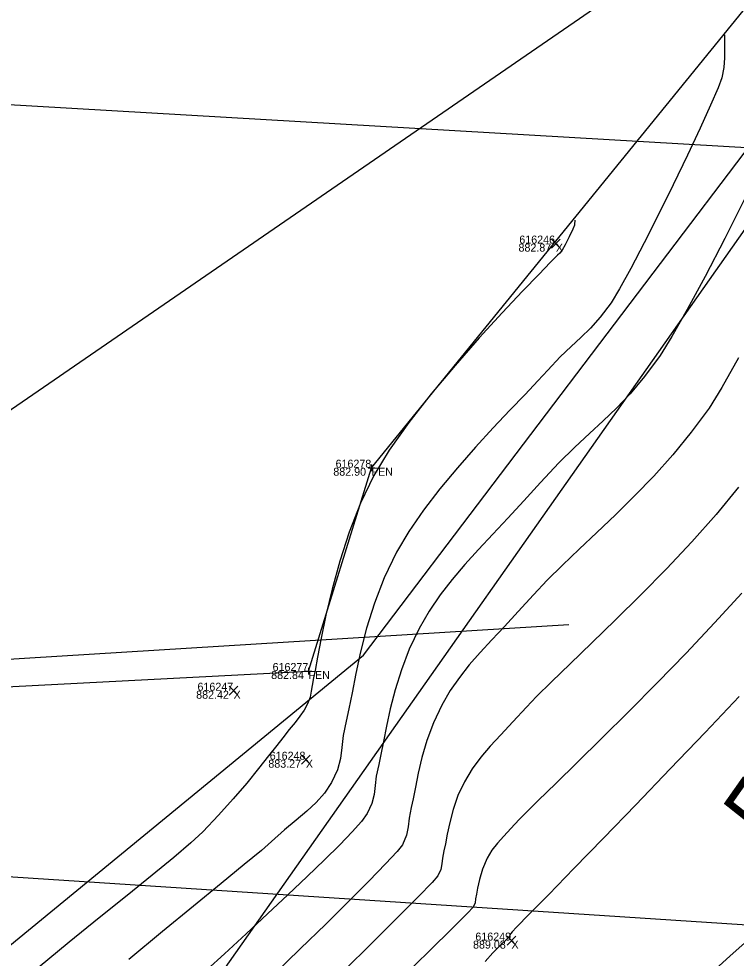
# Model space of a CAD drawing. Extents: x 1957117 to 1971063, y 701601 to 715861.
# Drawn here: x 1963771.22 to 1963802.58, y 707220.52 to 707261.59 of the extents above; entities that cross this region are included whole.
import ezdxf

# ---------------------------------------------------------------- set-up
doc = ezdxf.new("R2010")
doc.units = 0
for name, color, linetype in [('AP_X_Lights', 7, 'Continuous'), ('DT_X_Break_Line', 7, 'Continuous'), ('DT_X_Contour_Major', 7, 'Continuous'), ('DT_X_Contour_Minor', 7, 'Continuous'), ('DT_X_TIN_Hull', 7, 'Continuous'), ('DV_X_Section_VMS_Line', 7, 'Continuous'), ('GE_X_CL_20', 7, 'Continuous'), ('PM_P_Cells', 7, 'Continuous'), ('PV_P_Drive', 7, 'Continuous'), ('PV_P_Shoulder', 7, 'Continuous'), ('RD_P_Cells', 7, 'Continuous'), ('RS_Raster1', 7, 'Continuous'), ('RW_X_Esmt_LA', 7, 'Continuous'), ('RW_X_Esmt_RR', 7, 'Continuous'), ('SC_Scratch1', 7, 'Continuous'), ('SC_Shading5', 7, 'Continuous')]:
    doc.layers.add(name, color=color, linetype=linetype)

msp = doc.modelspace()

# ---------------------------------------------------------------- linework, layer by layer
at = {"layer": 'AP_X_Lights'}
for p, q in [((1963794.505, 707251.564), (1963794.893, 707251.954)), ((1963794.505, 707251.954), (1963794.893, 707251.564)), ((1963780.411, 707232.015), (1963780.799, 707232.405)), ((1963780.411, 707232.405), (1963780.799, 707232.015)), ((1963783.573, 707228.999), (1963783.961, 707229.389)), ((1963783.573, 707229.389), (1963783.961, 707228.999)), ((1963792.564, 707221.091), (1963792.952, 707221.481)), ((1963792.564, 707221.481), (1963792.952, 707221.091))]:
    msp.add_line(p, q, dxfattribs=at)
at = {"layer": 'DT_X_Break_Line'}
msp.add_lwpolyline([(1963549.31, 706900.902), (1963567.723, 706925.142), (1963581.753, 706948.682), (1963589.114, 706971.765), (1963604.241, 706992.933), (1963630.24, 707037.886), (1963653.883, 707082.082), (1963697.483, 707112.719), (1963727.123, 707153.396), (1963737.102, 707174.095), (1963750.986, 707197.42), (1963762.997, 707214.654), (1963786.295, 707233.762), (1963816.245, 707273.278), (1963881.4, 707289.893)], dxfattribs=at)
at = {"layer": 'DT_X_Contour_Major'}
msp.add_lwpolyline([(1963802.994, 707253.789), (1963802.082, 707251.983), (1963801.221, 707250.321), (1963800.442, 707248.871), (1963799.776, 707247.697), (1963799.254, 707246.868), (1963798.574, 707245.944), (1963797.949, 707245.196), (1963797.356, 707244.57), (1963796.769, 707244.01), (1963796.168, 707243.46), (1963795.527, 707242.865), (1963794.823, 707242.168), (1963794.034, 707241.315), (1963793.303, 707240.506), (1963792.606, 707239.76), (1963791.943, 707239.06), (1963791.314, 707238.389), (1963790.721, 707237.732), (1963790.165, 707237.074), (1963789.645, 707236.397), (1963789.164, 707235.686), (1963788.721, 707234.925), (1963788.29, 707234.027), (1963787.944, 707233.129), (1963787.67, 707232.254), (1963787.456, 707231.423), (1963787.29, 707230.659), (1963787.159, 707229.984), (1963787.052, 707229.42), (1963786.955, 707228.99), (1963786.849, 707228.481), (1963786.799, 707228.06), (1963786.751, 707227.678), (1963786.651, 707227.287), (1963786.444, 707226.839), (1963786.202, 707226.499), (1963785.798, 707226.039), (1963785.252, 707225.472), (1963784.587, 707224.815), (1963783.824, 707224.082), (1963782.983, 707223.29), (1963782.085, 707222.452), (1963781.153, 707221.585), (1963780.207, 707220.704), (1963779.436, 707220.012)], dxfattribs=at)
msp.add_lwpolyline([(1963802.994, 707253.789), (1963802.082, 707251.983), (1963801.221, 707250.321), (1963800.442, 707248.871), (1963799.776, 707247.697), (1963799.254, 707246.868), (1963798.574, 707245.944), (1963797.949, 707245.196), (1963797.356, 707244.57), (1963796.769, 707244.01), (1963796.168, 707243.46), (1963795.527, 707242.865), (1963794.823, 707242.168), (1963794.034, 707241.315), (1963793.303, 707240.506), (1963792.606, 707239.76), (1963791.943, 707239.06), (1963791.314, 707238.389), (1963790.721, 707237.732), (1963790.165, 707237.074), (1963789.645, 707236.397), (1963789.164, 707235.686), (1963788.721, 707234.925), (1963788.29, 707234.027), (1963787.944, 707233.129), (1963787.67, 707232.254), (1963787.456, 707231.423), (1963787.29, 707230.659), (1963787.159, 707229.984), (1963787.052, 707229.42), (1963786.955, 707228.99), (1963786.849, 707228.481), (1963786.799, 707228.06), (1963786.751, 707227.678), (1963786.651, 707227.287), (1963786.444, 707226.839), (1963786.202, 707226.499), (1963785.798, 707226.039), (1963785.252, 707225.472), (1963784.587, 707224.815), (1963783.824, 707224.082), (1963782.983, 707223.29), (1963782.085, 707222.452), (1963781.153, 707221.585), (1963780.207, 707220.704), (1963779.436, 707220.012)], dxfattribs=at)
at = {"layer": 'DT_X_Contour_Minor'}
for points in [[(1963802.071, 707260.882), (1963802.068, 707260.831), (1963802.067, 707260.721), (1963802.07, 707260.54), (1963802.078, 707260.268), (1963802.077, 707259.886), (1963802.043, 707259.462), (1963801.952, 707259.003), (1963801.792, 707258.574), (1963801.464, 707257.816), (1963801.004, 707256.805), (1963800.448, 707255.619), (1963799.831, 707254.335), (1963799.191, 707253.032), (1963798.562, 707251.786), (1963797.982, 707250.675), (1963797.487, 707249.777), (1963797.112, 707249.169), (1963796.639, 707248.538), (1963796.21, 707248.057), (1963795.796, 707247.655), (1963795.367, 707247.263), (1963794.893, 707246.81), (1963794.347, 707246.227), (1963793.916, 707245.758), (1963793.355, 707245.168), (1963792.693, 707244.476), (1963791.961, 707243.698), (1963791.187, 707242.854), (1963790.401, 707241.962), (1963789.633, 707241.039), (1963788.912, 707240.104), (1963788.268, 707239.175), (1963787.73, 707238.27), (1963787.194, 707237.152), (1963786.764, 707236.034), (1963786.423, 707234.944), (1963786.156, 707233.909), (1963785.949, 707232.957), (1963785.786, 707232.117), (1963785.652, 707231.415), (1963785.532, 707230.88), (1963785.4, 707230.246), (1963785.338, 707229.722), (1963785.278, 707229.246), (1963785.153, 707228.759), (1963784.896, 707228.201), (1963784.584, 707227.732), (1963784.224, 707227.324), (1963783.813, 707226.943), (1963783.351, 707226.554), (1963782.836, 707226.123), (1963782.266, 707225.614), (1963781.821, 707225.228), (1963781.073, 707224.608), (1963780.069, 707223.786), (1963778.86, 707222.798), (1963777.495, 707221.677), (1963776.022, 707220.456)], [(1963802.071, 707260.882), (1963802.068, 707260.831), (1963802.067, 707260.721), (1963802.07, 707260.54), (1963802.078, 707260.268), (1963802.077, 707259.886), (1963802.043, 707259.462), (1963801.952, 707259.003), (1963801.792, 707258.574), (1963801.464, 707257.816), (1963801.004, 707256.805), (1963800.448, 707255.619), (1963799.831, 707254.335), (1963799.191, 707253.032), (1963798.562, 707251.786), (1963797.982, 707250.675), (1963797.487, 707249.777), (1963797.112, 707249.169), (1963796.639, 707248.538), (1963796.21, 707248.057), (1963795.796, 707247.655), (1963795.367, 707247.263), (1963794.893, 707246.81), (1963794.347, 707246.227), (1963793.916, 707245.758), (1963793.355, 707245.168), (1963792.693, 707244.476), (1963791.961, 707243.698), (1963791.187, 707242.854), (1963790.401, 707241.962), (1963789.633, 707241.039), (1963788.912, 707240.104), (1963788.268, 707239.175), (1963787.73, 707238.27), (1963787.194, 707237.152), (1963786.764, 707236.034), (1963786.423, 707234.944), (1963786.156, 707233.909), (1963785.949, 707232.957), (1963785.786, 707232.117), (1963785.652, 707231.415), (1963785.532, 707230.88), (1963785.4, 707230.246), (1963785.338, 707229.722), (1963785.278, 707229.246), (1963785.153, 707228.759), (1963784.896, 707228.201), (1963784.584, 707227.732), (1963784.224, 707227.324), (1963783.813, 707226.943), (1963783.351, 707226.554), (1963782.836, 707226.123), (1963782.266, 707225.614), (1963781.821, 707225.228), (1963781.073, 707224.608), (1963780.069, 707223.786), (1963778.86, 707222.798), (1963777.495, 707221.677), (1963776.022, 707220.456)], [(1963795.524, 707252.78), (1963795.523, 707252.768), (1963795.523, 707252.732), (1963795.521, 707252.659), (1963795.511, 707252.57), (1963795.436, 707252.397), (1963795.277, 707252.059), (1963795.099, 707251.702), (1963794.969, 707251.469), (1963794.868, 707251.345), (1963794.774, 707251.256), (1963794.66, 707251.14), (1963794.456, 707250.931), (1963793.965, 707250.428), (1963793.244, 707249.678), (1963792.354, 707248.73), (1963791.352, 707247.633), (1963790.298, 707246.436), (1963789.251, 707245.187), (1963788.27, 707243.935), (1963787.413, 707242.728), (1963786.74, 707241.615), (1963786.161, 707240.407), (1963785.668, 707239.146), (1963785.255, 707237.879), (1963784.916, 707236.652), (1963784.645, 707235.513), (1963784.434, 707234.508), (1963784.279, 707233.685), (1963784.173, 707233.09), (1963784.109, 707232.77), (1963784.04, 707232.445), (1963784.003, 707232.186), (1963783.952, 707231.934), (1963783.839, 707231.632), (1963783.693, 707231.363), (1963783.511, 707231.097), (1963783.295, 707230.818), (1963783.044, 707230.51), (1963782.759, 707230.156), (1963782.495, 707229.816), (1963782.138, 707229.359), (1963781.697, 707228.805), (1963781.181, 707228.175), (1963780.596, 707227.49), (1963779.952, 707226.77), (1963779.257, 707226.037), (1963778.742, 707225.557), (1963777.996, 707224.922), (1963777.054, 707224.151), (1963775.953, 707223.263), (1963774.729, 707222.279), (1963773.42, 707221.219), (1963772.061, 707220.102)], [(1963795.524, 707252.78), (1963795.523, 707252.768), (1963795.523, 707252.732), (1963795.521, 707252.659), (1963795.511, 707252.57), (1963795.436, 707252.397), (1963795.277, 707252.059), (1963795.099, 707251.702), (1963794.969, 707251.469), (1963794.868, 707251.345), (1963794.774, 707251.256), (1963794.66, 707251.14), (1963794.456, 707250.931), (1963793.965, 707250.428), (1963793.244, 707249.678), (1963792.354, 707248.73), (1963791.352, 707247.633), (1963790.298, 707246.436), (1963789.251, 707245.187), (1963788.27, 707243.935), (1963787.413, 707242.728), (1963786.74, 707241.615), (1963786.161, 707240.407), (1963785.668, 707239.146), (1963785.255, 707237.879), (1963784.916, 707236.652), (1963784.645, 707235.513), (1963784.434, 707234.508), (1963784.279, 707233.685), (1963784.173, 707233.09), (1963784.109, 707232.77), (1963784.04, 707232.445), (1963784.003, 707232.186), (1963783.952, 707231.934), (1963783.839, 707231.632), (1963783.693, 707231.363), (1963783.511, 707231.097), (1963783.295, 707230.818), (1963783.044, 707230.51), (1963782.759, 707230.156), (1963782.495, 707229.816), (1963782.138, 707229.359), (1963781.697, 707228.805), (1963781.181, 707228.175), (1963780.596, 707227.49), (1963779.952, 707226.77), (1963779.257, 707226.037), (1963778.742, 707225.557), (1963777.996, 707224.922), (1963777.054, 707224.151), (1963775.953, 707223.263), (1963774.729, 707222.279), (1963773.42, 707221.219), (1963772.061, 707220.102)], [(1963802.691, 707246.763), (1963801.96, 707245.467), (1963801.397, 707244.568), (1963800.621, 707243.514), (1963799.81, 707242.525), (1963798.978, 707241.598), (1963798.14, 707240.726), (1963797.307, 707239.906), (1963796.495, 707239.132), (1963795.717, 707238.4), (1963794.986, 707237.704), (1963794.316, 707237.039), (1963793.721, 707236.402), (1963793.058, 707235.67), (1963792.451, 707235.021), (1963791.895, 707234.432), (1963791.384, 707233.881), (1963790.915, 707233.343), (1963790.483, 707232.796), (1963790.083, 707232.216), (1963789.711, 707231.58), (1963789.345, 707230.805), (1963789.061, 707230.033), (1963788.844, 707229.29), (1963788.681, 707228.6), (1963788.559, 707227.988), (1963788.462, 707227.48), (1963788.379, 707227.101), (1963788.287, 707226.632), (1963788.245, 707226.253), (1963788.174, 707225.892), (1963787.993, 707225.477), (1963787.754, 707225.176), (1963787.256, 707224.639), (1963786.541, 707223.905), (1963785.653, 707223.015), (1963784.634, 707222.009), (1963783.526, 707220.928), (1963782.372, 707219.811)], [(1963802.691, 707246.763), (1963801.96, 707245.467), (1963801.397, 707244.568), (1963800.621, 707243.514), (1963799.81, 707242.525), (1963798.978, 707241.598), (1963798.14, 707240.726), (1963797.307, 707239.906), (1963796.495, 707239.132), (1963795.717, 707238.4), (1963794.986, 707237.704), (1963794.316, 707237.039), (1963793.721, 707236.402), (1963793.058, 707235.67), (1963792.451, 707235.021), (1963791.895, 707234.432), (1963791.384, 707233.881), (1963790.915, 707233.343), (1963790.483, 707232.796), (1963790.083, 707232.216), (1963789.711, 707231.58), (1963789.345, 707230.805), (1963789.061, 707230.033), (1963788.844, 707229.29), (1963788.681, 707228.6), (1963788.559, 707227.988), (1963788.462, 707227.48), (1963788.379, 707227.101), (1963788.287, 707226.632), (1963788.245, 707226.253), (1963788.174, 707225.892), (1963787.993, 707225.477), (1963787.754, 707225.176), (1963787.256, 707224.639), (1963786.541, 707223.905), (1963785.653, 707223.015), (1963784.634, 707222.009), (1963783.526, 707220.928), (1963782.372, 707219.811)], [(1963802.68, 707241.108), (1963801.703, 707239.92), (1963800.642, 707238.724), (1963799.533, 707237.542), (1963798.411, 707236.396), (1963797.313, 707235.307), (1963796.273, 707234.298), (1963795.327, 707233.39), (1963794.511, 707232.604), (1963793.859, 707231.964), (1963793.408, 707231.49), (1963792.82, 707230.844), (1963792.297, 707230.289), (1963791.831, 707229.788), (1963791.414, 707229.303), (1963791.04, 707228.798), (1963790.701, 707228.234), (1963790.419, 707227.624), (1963790.209, 707227.02), (1963790.057, 707226.45), (1963789.949, 707225.941), (1963789.868, 707225.519), (1963789.802, 707225.211), (1963789.74, 707224.895), (1963789.712, 707224.639), (1963789.664, 707224.395), (1963789.542, 707224.115), (1963789.293, 707223.832), (1963788.695, 707223.216), (1963787.807, 707222.324), (1963786.689, 707221.213), (1963785.401, 707219.941)], [(1963802.68, 707241.108), (1963801.703, 707239.92), (1963800.642, 707238.724), (1963799.533, 707237.542), (1963798.411, 707236.396), (1963797.313, 707235.307), (1963796.273, 707234.298), (1963795.327, 707233.39), (1963794.511, 707232.604), (1963793.859, 707231.964), (1963793.408, 707231.49), (1963792.82, 707230.844), (1963792.297, 707230.289), (1963791.831, 707229.788), (1963791.414, 707229.303), (1963791.04, 707228.798), (1963790.701, 707228.234), (1963790.419, 707227.624), (1963790.209, 707227.02), (1963790.057, 707226.45), (1963789.949, 707225.941), (1963789.868, 707225.519), (1963789.802, 707225.211), (1963789.74, 707224.895), (1963789.712, 707224.639), (1963789.664, 707224.395), (1963789.542, 707224.115), (1963789.293, 707223.832), (1963788.695, 707223.216), (1963787.807, 707222.324), (1963786.689, 707221.213), (1963785.401, 707219.941)], [(1963802.833, 707236.476), (1963801.642, 707235.175), (1963800.396, 707233.859), (1963799.133, 707232.559), (1963797.892, 707231.307), (1963796.713, 707230.134), (1963795.633, 707229.073), (1963794.693, 707228.155), (1963793.93, 707227.412), (1963793.385, 707226.875), (1963793.095, 707226.577), (1963792.733, 707226.181), (1963792.419, 707225.848), (1963792.145, 707225.544), (1963791.904, 707225.235), (1963791.691, 707224.889), (1963791.486, 707224.415), (1963791.358, 707223.964), (1963791.279, 707223.584), (1963791.225, 707223.321), (1963791.188, 707223.111), (1963791.165, 707222.941), (1963791.09, 707222.753), (1963790.836, 707222.486), (1963790.177, 707221.833), (1963789.185, 707220.859), (1963787.932, 707219.635)], [(1963802.833, 707236.476), (1963801.642, 707235.175), (1963800.396, 707233.859), (1963799.133, 707232.559), (1963797.892, 707231.307), (1963796.713, 707230.134), (1963795.633, 707229.073), (1963794.693, 707228.155), (1963793.93, 707227.412), (1963793.385, 707226.875), (1963793.095, 707226.577), (1963792.733, 707226.181), (1963792.419, 707225.848), (1963792.145, 707225.544), (1963791.904, 707225.235), (1963791.691, 707224.889), (1963791.486, 707224.415), (1963791.358, 707223.964), (1963791.279, 707223.584), (1963791.225, 707223.321), (1963791.188, 707223.111), (1963791.165, 707222.941), (1963791.09, 707222.753), (1963790.836, 707222.486), (1963790.177, 707221.833), (1963789.185, 707220.859), (1963787.932, 707219.635)], [(1963802.72, 707231.962), (1963801.224, 707230.385), (1963799.698, 707228.789), (1963798.197, 707227.229), (1963796.775, 707225.76), (1963795.488, 707224.434), (1963794.39, 707223.308), (1963793.536, 707222.435), (1963792.982, 707221.869), (1963792.782, 707221.664), (1963792.727, 707221.601), (1963792.682, 707221.544), (1963792.665, 707221.487), (1963792.648, 707221.432), (1963792.541, 707221.331), (1963792.282, 707221.086), (1963791.945, 707220.75), (1963791.605, 707220.374)], [(1963802.72, 707231.962), (1963801.224, 707230.385), (1963799.698, 707228.789), (1963798.197, 707227.229), (1963796.775, 707225.76), (1963795.488, 707224.434), (1963794.39, 707223.308), (1963793.536, 707222.435), (1963792.982, 707221.869), (1963792.782, 707221.664), (1963792.727, 707221.601), (1963792.682, 707221.544), (1963792.665, 707221.487), (1963792.648, 707221.432), (1963792.541, 707221.331), (1963792.282, 707221.086), (1963791.945, 707220.75), (1963791.605, 707220.374)]]:
    msp.add_lwpolyline(points, dxfattribs=at)
at = {"layer": 'DT_X_TIN_Hull'}
msp.add_lwpolyline([(1963940.142, 707371.501), (1963857.209, 707326.887), (1963847.297, 707313.095), (1963811.321, 707272.33), (1963751.836, 707231.407), (1963753.826, 707219.029), (1963738.818, 707206.839), (1963703.286, 707168.809), (1963648.079, 707085.514)], dxfattribs=at)
at = {"layer": 'DV_X_Section_VMS_Line'}
msp.add_line((1967938.63, 707015.18), (1962667.555, 707322.055), dxfattribs=at)
at = {"layer": 'PM_P_Cells'}
msp.add_arc((1963909.971, 707100.721), 161.132, 126.65768, 141.95575, dxfattribs=at)
at = {"layer": 'PV_P_Drive'}
for p, q in [((1963786.492, 707241.96), (1963786.784, 707241.96)), ((1963786.638, 707242.106), (1963786.638, 707241.814)), ((1963786.638, 707241.96), (1963786.638, 707241.96)), ((1963783.735, 707233.072), (1963784.027, 707233.072)), ((1963783.881, 707233.218), (1963783.881, 707232.926)), ((1963783.881, 707233.072), (1963783.881, 707233.072))]:
    msp.add_line(p, q, dxfattribs=at)
at = {"layer": 'RD_P_Cells'}
msp.add_lwpolyline([(1963751.836, 707231.407), (1963783.881, 707233.072), (1963786.638, 707241.96), (1963811.321, 707272.33), (1963856.229, 707325.106)], dxfattribs=at)
at = {"layer": 'RW_X_Esmt_LA'}
msp.add_lwpolyline([(1957117.1, 704092.37), (1957215.43, 704254.26), (1957661.95, 704963.16), (1958203.61, 705831.12), (1958232.5, 705823.1), (1958257.69, 705864.2), (1958267.93, 705881.75), (1958273.45, 705891.21), (1958284.82, 705910.7), (1958298.41, 705933.99), (1958538.49, 706363.24), (1958545.48, 706382.65), (1958575.42, 706536.25), (1958626.97, 706620.32), (1958649.36, 706841.33), (1958664.5, 706990.73), (1959026.02, 707195.16), (1959117.82, 707222.09), (1959426.4, 707283.12), (1959644.69, 707270.79), (1962076.26, 707130.8), (1962489.19, 707153.81), (1963795.27, 707235.11)], dxfattribs=at)
at = {"layer": 'RW_X_Esmt_RR'}
for points in [[(1963697.364, 707102.392), (1963811.822, 707264.962), (1963799.822, 707265.288), (1964553.531, 708335.813)], [(1963218.124, 707170.278), (1963732.185, 707226.591), (1963864.206, 707218.006), (1963915.055, 707221.53)]]:
    msp.add_lwpolyline(points, dxfattribs=at)
at = {"layer": 'SC_Shading5'}
for points in [[(1963589.678, 706586.994), (1963626.625, 706689.548), (1963651.76, 706746.832), (1963668.09, 706778.596), (1963682.768, 706805.402), (1963734.424, 706911.594), (1963826.849, 707116.717), (1963877.258, 707215.645), (1963964.981, 707354.472), (1964070.526, 707509.355), (1964132.574, 707601.994), (1964163.9, 707642.169), (1964191.2, 707685.167), (1964278.98, 707807.131), (1964326.11, 707874.364), (1964396.427, 707968.962), (1964508.519, 708133.679), (1964655.588, 708336.552), (1964745.319, 708429.172), (1964840.327, 708522.317), (1964988.178, 708660.245), (1965089.796, 708739.041), (1965251.743, 708835.216), (1965415.807, 708922.048), (1965866.2, 709149.38), (1966173.543, 709294.131), (1966283.627, 709338.196), (1966534.003, 709419.214), (1966689.084, 709471.266), (1967008.468, 709641.817), (1967166.677, 709750.124), (1967422.113, 709931.083), (1967818.707, 710198.831), (1968187.021, 710459.852), (1968360.589, 710592.493), (1968496.543, 710707.847), (1968606.427, 710809.378), (1968733.391, 710937.091), (1968807.28, 711025.4), (1968843.008, 711077.094), (1968863.233, 711106.099), (1968909.747, 711171.311), (1968974.133, 711279.559), (1969130.932, 711546.915), (1969247.433, 711744.686), (1969402.714, 712016.424), (1969505.287, 712191.789), (1969666.311, 712460.805), (1969771.586, 712639.896), (1969880.058, 712820.917), (1969964.994, 712955.706), (1969990.005, 713000.084), (1970030.065, 713068.479)], [(1963609.915, 706579.703), (1963646.615, 706681.572), (1963671.193, 706737.585), (1963687.092, 706768.511), (1963701.884, 706795.526), (1963753.906, 706902.469), (1963846.249, 707107.41), (1963895.973, 707204.994), (1963982.966, 707342.667), (1964088.35, 707497.312), (1964150.015, 707589.379), (1964181.502, 707629.761), (1964209.024, 707673.109), (1964296.517, 707794.674), (1964343.552, 707861.772), (1964413.958, 707956.489), (1964526.123, 708121.313), (1964672.104, 708322.686), (1964760.576, 708414.006), (1964855.195, 708506.77), (1965002.134, 708643.847), (1965101.925, 708721.226), (1965262.272, 708816.451), (1965425.685, 708902.939), (1965875.63, 709130.044), (1966182.13, 709274.398), (1966290.944, 709317.954), (1966540.737, 709398.785), (1966697.632, 709451.445), (1967019.644, 709623.399), (1967178.971, 709732.471), (1967434.35, 709913.39), (1967830.945, 710181.14), (1968199.774, 710442.525), (1968374.086, 710575.735), (1968510.806, 710691.739), (1968621.36, 710793.889), (1968749.296, 710922.58), (1968824.413, 711012.355), (1968860.678, 711064.827), (1968880.812, 711093.701), (1968927.778, 711159.547), (1968992.655, 711268.62), (1969149.476, 711536.015), (1969266.039, 711733.891), (1969421.336, 712005.657), (1969523.8, 712180.835), (1969684.812, 712449.831), (1969790.084, 712628.917), (1969898.385, 712809.653), (1969983.474, 712944.685), (1970008.657, 712989.367), (1970048.626, 713057.607)]]:
    msp.add_spline(points, degree=3, dxfattribs=at)

# ---------------------------------------------------------------- texts
at = {"layer": 'GE_X_CL_20'}
msp.add_text('54', height=2.8, rotation=54.8523, dxfattribs=at).set_placement((1963804.152, 707225.406))
at = {"layer": 'PV_P_Shoulder'}
for s, p in [('882.87', (1963793.065, 707251.409)), ('882.90', (1963784.968, 707241.61)), ('882.84', (1963782.25, 707232.722)), ('882.42', (1963778.971, 707231.86)), ('883.27', (1963782.127, 707228.844)), ('889.08', (1963791.077, 707220.936))]:
    msp.add_text(s, height=0.35, dxfattribs=at).set_placement(p)
at = {"layer": 'RS_Raster1'}
for s, p in [('616246', (1963793.101, 707251.759)), ('616278', (1963785.067, 707241.96)), ('616277', (1963782.313, 707233.072)), ('616247', (1963779.029, 707232.21)), ('616248', (1963782.188, 707229.194)), ('616249', (1963791.179, 707221.286))]:
    msp.add_text(s, height=0.35, dxfattribs=at).set_placement(p)
at = {"layer": 'SC_Scratch1'}
for s, p in [('X', (1963794.699, 707251.409)), ('FEN', (1963786.638, 707241.61)), ('FEN', (1963783.881, 707232.722)), ('X', (1963780.605, 707231.86)), ('X', (1963783.767, 707228.844)), ('X', (1963792.758, 707220.936))]:
    msp.add_text(s, height=0.35, dxfattribs=at).set_placement(p)

doc.saveas('drawing.dxf')
